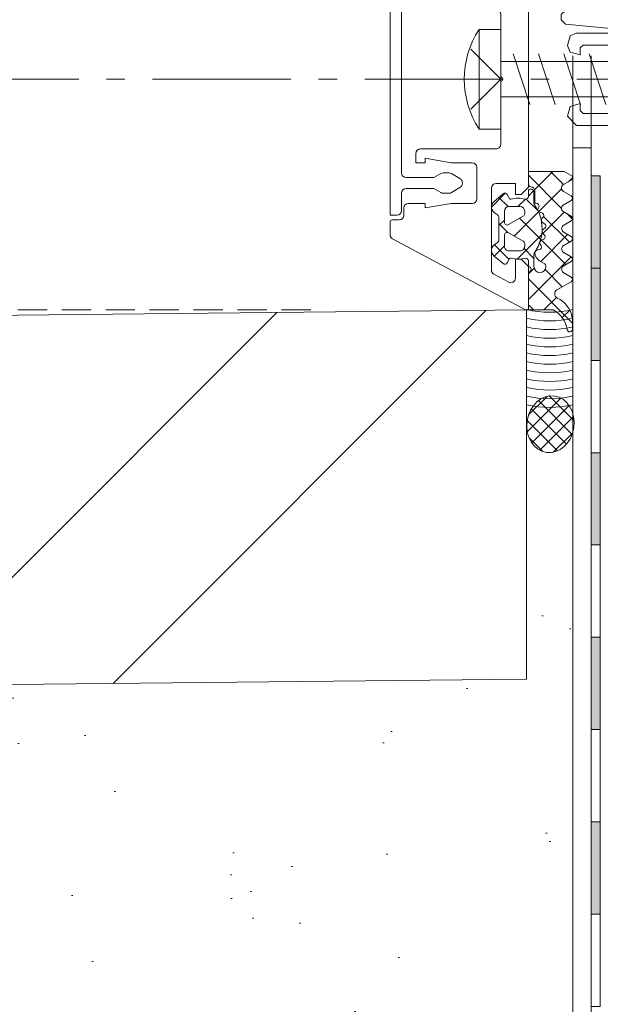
# Model space of a CAD drawing. Header units: millimetres. Extents: x 3652085 to 3778338, y -303702 to -273644.
# Tile 455 of 588: x 3732176 to 3732239, y -279923 to -279817. Entities that reach past the tile are written whole.
import ezdxf

# ---------------------------------------------------------------- set-up
doc = ezdxf.new("R2010")
doc.units = ezdxf.units.MM
doc.header["$PDMODE"] = 34
for name, pattern in [('AUSGEZOGEN', [0]), ('HIDDEN2', [4.7624999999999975, 3.174999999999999, -1.587499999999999]), ('NEO-A  -  GRIDLINE', [38, 15, -3, 2, -3, 15])]:
    doc.linetypes.add(name, pattern=pattern)
doc.layers.add('0S-Silicon', color=7, linetype='Continuous')
for name, color, linetype, lineweight in [('DIM-03    (HAUSART)', 111, 'Continuous', 5), ('FINISH-FLOOR   (HAUSART)', 140, 'Continuous', 5), ('GRID   (HAUSART)', 47, 'NEO-A  -  GRIDLINE', 5), ('INSULATION (HAUSEART)', 31, 'Continuous', 15), ('WALL_GLASS (HAUSART)', 4, 'Continuous', 0)]:
    doc.layers.add(name, color=color, linetype=linetype, lineweight=lineweight)
doc.styles.add('1-20 Eng HA', font='arial.ttf', dxfattribs={"height": 40})
doc.dimstyles.new('1-20 Eng HA', dxfattribs={"dimtxt": 40, "dimasz": 16, "dimexe": 16, "dimexo": 5, "dimgap": 5, "dimtad": 1, "dimdec": 0, "dimlfac": -1, "dimzin": 0, "dimdsep": 46, "dimtxsty": '1-20 Eng HA', "dimblk": 'OBLIQUE', "dimcen": 0.09, "dimdle": 16, "dimclrd": 256, "dimclre": 256, "dimclrt": 256, "dimadec": 0, "dimazin": 0, "dimtfac": 1, "dimtdec": 0, "dimtofl": 0, "dimtmove": 0, "dimatfit": 3, "dimldrblk": 'OBLIQUE', "dimfxl": 1, "dimtolj": 1, "dimtzin": 0, "dimlwe": 0, "dimarcsym": 0})

# ---------------------------------------------------------------- blocks, each defined once
blk = doc.blocks.new('228390')
at = {"layer": 'WALL_GLASS (HAUSART)', "linetype": 'AUSGEZOGEN'}
blk.add_lwpolyline([(-23.62999915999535, -6.599999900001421), (-4.729999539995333, -6.599999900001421), (-4.089999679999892, -6.369999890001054), (-1.039999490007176, -3.799999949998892), (-0.4999995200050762, -2.650000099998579), (-0.4999995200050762, -1), (-0.9999995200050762, -0.5), (-1.599999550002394, -0.5), (-1.599999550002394, -1.659999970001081), (-1.779999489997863, -2.049999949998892), (-4.079999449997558, -3.980000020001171), (-4.399999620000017, -4.099999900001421), (-33.72999953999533, -4.099999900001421), (-34.22999953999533, -4.599999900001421), (-34.22999953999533, -5.150000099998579), (-33.77000046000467, -5.639999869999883)], close=True, dxfattribs=at)
blk = doc.blocks.new('5_5x42')
at = {"layer": 'WALL_GLASS (HAUSART)', "linetype": 'Continuous'}
for p, q in [((4.732306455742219, 13.20173511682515), (7.082767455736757, 13.20173511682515)), ((4.732306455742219, 2.401735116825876), (4.732306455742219, 13.20173511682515)), ((7.082767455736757, 13.20173511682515), (7.082767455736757, 2.401735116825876)), ((7.082767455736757, 7.801735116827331), (3.82676145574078, 11.05774111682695)), ((39.58276745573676, 9.726735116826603), (7.082767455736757, 9.726735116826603)), ((10.23743945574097, 5.051735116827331), (8.428095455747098, 10.55173511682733)), ((12.98743945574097, 5.051735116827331), (11.1780954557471, 10.55173511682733)), ((15.73743945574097, 5.051735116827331), (13.9280954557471, 10.55173511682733)), ((18.48743945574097, 5.051735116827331), (16.6780954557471, 10.55173511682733)), ((21.23743945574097, 5.051735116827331), (19.4280954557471, 10.55173511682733)), ((23.98744045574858, 5.051735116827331), (22.1780954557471, 10.55173511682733)), ((26.73744045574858, 5.051735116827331), (24.92809445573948, 10.55173511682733)), ((29.48744045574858, 5.051735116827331), (27.67809445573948, 10.55173511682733)), ((32.23744045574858, 5.051735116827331), (30.42809445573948, 10.55173511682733)), ((34.98744045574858, 5.051735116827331), (33.17809445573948, 10.55173511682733)), ((37.73744045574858, 5.051735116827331), (35.92809445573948, 10.55173511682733)), ((40.4085084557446, 5.291672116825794), (38.67809445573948, 10.55173511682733)), ((45.08276745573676, 7.801735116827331), (39.58276745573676, 9.726735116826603)), ((42.87456545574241, 6.154792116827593), (41.64997145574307, 9.877286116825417)), ((3.276884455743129, 7.801735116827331), (7.082767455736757, 7.801735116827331)), ((7.082767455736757, 7.801735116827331), (3.82676145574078, 4.545729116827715)), ((39.58276745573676, 5.876735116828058), (45.08276745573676, 7.801735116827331)), ((7.082767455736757, 5.876735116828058), (39.58276745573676, 5.876735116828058)), ((4.732306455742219, 2.401735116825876), (7.082767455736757, 2.401735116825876))]:
    blk.add_line(p, q, dxfattribs=at)
blk.add_arc((13.04766445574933, 7.801735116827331), 9.914897, 147.0002800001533, 212.9997310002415, dxfattribs=at)
blk = doc.blocks.new('_246487_0x00000055')
at = {"layer": 'WALL_GLASS (HAUSART)'}
h = blk.add_hatch(dxfattribs=at)
h.set_pattern_fill('ANSI37', color=256, scale=0.625, angle=90, style=0)
h.set_pattern_definition([(135, (-3.637978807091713e-12, 1.455191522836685e-11), (-1.403165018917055, -1.403165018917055), []), (225, (-3.637978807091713e-12, 1.455191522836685e-11), (1.403165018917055, -1.403165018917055), [])])
edge = h.paths.add_edge_path(flags=16)
edge.add_ellipse((9.500092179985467, 2.300097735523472), major_axis=(-0.3000061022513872, 0), ratio=1, start_angle=-90.00128112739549, end_angle=29.99730849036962, ccw=False)
edge.add_line((9.50009888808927, 2.600103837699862), (10.70011109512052, 2.600103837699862))
edge.add_ellipse((10.70003095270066, 2.100023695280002), major_axis=(-0.5000801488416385, 0), ratio=1, start_angle=180.0091821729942, end_angle=269.9908178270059, ccw=False)
edge.add_line((11.20011109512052, 2.100103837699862), (11.20011109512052, 0.9001068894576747))
edge.add_ellipse((10.70003222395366, 0.9001857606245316), major_axis=(-0.5000788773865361, 0), ratio=1, start_angle=90.00903654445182, end_angle=179.9909634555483, ccw=False)
edge.add_line((10.70011109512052, 0.4001068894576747), (10.42386597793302, 0.4001068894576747))
edge.add_ellipse((10.42381020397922, 0.7000493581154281), major_axis=(-0.2999424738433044, 0), ratio=1, start_angle=29.995000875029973, end_angle=90.0106540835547, ccw=False)
edge.add_line((10.16403931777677, 0.5501007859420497), (9.24027222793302, 2.150106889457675))
edge = h.paths.add_edge_path(flags=16)
edge.add_ellipse((6.900035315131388, 2.100191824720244), major_axis=(-0.4999120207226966, 0), ratio=1, start_angle=-90.01008434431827, end_angle=0.010084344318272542, ccw=False)
edge.add_line((6.900123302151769, 2.600103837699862), (8.10007447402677, 2.600103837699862))
edge.add_ellipse((8.100108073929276, 2.300113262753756), major_axis=(-0.2999905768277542, 0), ratio=1, start_angle=149.9975553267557, end_angle=270.00641731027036, ccw=False)
edge.add_line((8.35990113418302, 2.150106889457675), (7.436134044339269, 0.5501007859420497))
edge.add_ellipse((7.176370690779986, 0.7000363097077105), major_axis=(-0.2999294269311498, 0), ratio=1, start_angle=89.98790648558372, end_angle=150.006438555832, ccw=False)
edge.add_line((7.176307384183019, 0.4001068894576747), (6.900123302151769, 0.4001068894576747))
edge.add_ellipse((6.900033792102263, 0.9000173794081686), major_axis=(-0.4999104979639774, 0), ratio=1, start_angle=-0.010258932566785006, end_angle=90.0102589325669, ccw=False)
edge.add_line((6.400123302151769, 0.9001068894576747), (6.400123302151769, 2.100103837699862))
edge = h.paths.add_edge_path()
edge.add_arc((5.250082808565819, 2.547848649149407), 0.300031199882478, 140.0103091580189, 239.9950724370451)
edge.add_line((5.100044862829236, 2.288026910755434), (5.600044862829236, 1.999345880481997))
edge.add_line((5.600044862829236, 1.999345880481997), (5.600044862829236, 1.871957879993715))
edge.add_arc((8.639993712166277, 1.085653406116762), 3.139994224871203, 165.4978757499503, 194.5021242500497)
edge.add_arc((5.29994479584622, 0.2994459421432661), 0.3001000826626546, 270.9052083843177, 359.98147865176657, ccw=False)
edge.add_line((5.304685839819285, -0.0006166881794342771), (4.700044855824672, -0.0006166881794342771))
edge.add_arc((4.400026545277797, -0.0006166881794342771), 0.300018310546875, -180, 0, ccw=False)
edge.add_line((4.100008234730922, -0.0006166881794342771), (9.416078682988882e-05, -0.0006166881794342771))
edge.add_line((9.416078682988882e-05, -0.0006166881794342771), (9.416078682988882e-05, -2.690678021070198))
edge.add_arc((-2.530876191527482, -1.367962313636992), 2.855763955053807, 278.35665962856, 332.4078875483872, ccw=False)
edge.add_arc((-2.072234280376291, -4.490220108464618), 0.3000000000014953, 98.35665962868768, 270.0977995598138)
edge.add_line((-2.071722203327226, -4.790219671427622), (-1.18816971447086, -4.788711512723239))
edge.add_arc((-1.191583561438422, -2.788714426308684), 2.000000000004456, 270.0977995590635, 279.5454639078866)
edge.add_arc((-1.342730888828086, -1.889875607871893), 2.911458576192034, 279.5454639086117, 334.6363143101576)
edge.add_arc((1.739886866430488, -3.351216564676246), 0.4999999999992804, 29.835148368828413, 154.6363143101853, ccw=False)
edge.add_line((2.173617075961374, -3.102463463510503), (3.046389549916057, -4.624244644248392))
edge.add_arc((3.306627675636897, -4.474992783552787), 0.2999999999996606, 209.8351483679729, 329.2846432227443)
edge.add_line((3.564542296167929, -4.628224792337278), (4.068087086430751, -3.78067626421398))
edge.add_arc((4.409060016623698, -4.02060101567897), 0.4169249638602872, 35.13203945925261, 144.8679605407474, ccw=False)
edge.add_line((4.750032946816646, -3.78067626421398), (5.248249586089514, -4.627650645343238))
edge.add_arc((5.506830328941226, -4.475545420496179), 0.2999999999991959, 210.4653647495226, 329.4113250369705)
edge.add_line((5.765083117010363, -4.628206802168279), (6.266085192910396, -3.78067626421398))
edge.add_arc((6.606081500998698, -4.018850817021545), 0.4151199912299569, 35.01204948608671, 144.9879505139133, ccw=False)
edge.add_line((6.946077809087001, -3.78067626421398), (7.444271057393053, -4.627610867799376))
edge.add_arc((7.70285179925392, -4.475505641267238), 0.299999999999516, 210.465365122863, 329.8551850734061)
edge.add_line((7.962279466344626, -4.626161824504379), (8.45907829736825, -3.770681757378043))
edge.add_arc((8.79878655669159, -4.034601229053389), 0.4301804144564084, 36.176561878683, 142.156352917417, ccw=False)
edge.add_line((9.146028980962, -3.78067626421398), (9.644234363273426, -4.627631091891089))
edge.add_arc((9.902815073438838, -4.475525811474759), 0.3000000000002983, 210.4653770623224, 329.6551279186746)
edge.add_line((10.161715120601, -4.627086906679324), (10.66305802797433, -3.770681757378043))
edge.add_arc((11.00419751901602, -4.013713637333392), 0.4188563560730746, 35.30012064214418, 144.5334708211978, ccw=False)
edge.add_line((11.34604142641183, -3.771673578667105), (11.84393168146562, -4.626054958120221))
edge.add_arc((12.10313119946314, -4.475006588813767), 0.3000000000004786, 210.2314690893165, 329.6554284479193)
edge.add_line((12.36203204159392, -4.626566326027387), (12.83700822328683, -3.815191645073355))
edge.add_arc((13.20803296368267, -4.003864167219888), 0.4162411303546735, 28.431988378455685, 153.0458732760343, ccw=False)
edge.add_line((13.57406829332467, -3.805685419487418), (14.05335709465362, -4.640272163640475))
edge.add_arc((14.31350957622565, -4.49087107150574), 0.299999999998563, 209.868009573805, 330.2035129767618)
edge.add_line((14.57384835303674, -4.639947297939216), (15.00003264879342, -3.895681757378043))
edge.add_line((15.00003264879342, -3.895681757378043), (15.00003264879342, -0.0006166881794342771))
edge.add_line((15.00003264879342, -0.0006166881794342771), (13.64621184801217, -0.0006166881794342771))
edge.add_arc((13.6462275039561, -0.3006591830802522), 0.3000424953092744, 90.00298964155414, 172.8115002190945)
edge.add_arc((12.8525268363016, -0.2006837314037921), 0.4999299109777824, 269.9911528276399, 352.8263290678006, ccw=False)
edge.add_line((12.85244964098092, -0.7006136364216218), (11.58004973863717, -0.7006136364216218))
edge.add_line((11.58004973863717, -0.7006136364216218), (11.58004973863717, -0.855559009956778))
edge.add_arc((11.2800063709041, -0.855500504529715), 0.3000433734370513, 243.0089896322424, 359.98882790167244, ccw=False)
edge.add_line((11.14383147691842, -1.122862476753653), (11.00638030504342, -1.052832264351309))
edge.add_arc((10.87019595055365, -1.32014567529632), 0.3000043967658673, 63.00317044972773, 164.9985287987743)
edge.add_line((10.58041594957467, -1.242491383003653), (10.52676604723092, -1.442656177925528))
edge.add_arc((10.23701501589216, -1.365042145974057), 0.2999659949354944, 227.9971582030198, 345.0045244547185, ccw=False)
edge.add_line((10.03628753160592, -1.587950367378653), (9.929292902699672, -1.491621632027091))
edge.add_arc((9.717824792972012, -1.726502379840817), 0.3160501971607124, 48.00262244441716, 149.9974068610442)
edge.add_line((9.444124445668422, -1.568464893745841), (9.344148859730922, -1.741621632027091))
edge.add_arc((9.084337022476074, -1.591617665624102), 0.3000056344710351, 213.001458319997, 329.9997465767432, ccw=False)
edge.add_line((8.832735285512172, -1.755018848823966), (8.754305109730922, -1.634276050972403))
edge.add_arc((8.48929062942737, -1.806309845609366), 0.3159561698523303, 32.98956372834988, 135.0090086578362)
edge.add_line((8.265840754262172, -1.582930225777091), (8.124422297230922, -1.724318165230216))
edge.add_arc((7.912297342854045, -1.512189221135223), 0.2999928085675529, 197.9991015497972, 314.99946118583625, ccw=False)
edge.add_line((7.626985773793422, -1.604887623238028), (7.582491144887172, -1.467970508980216))
edge.add_arc((7.281921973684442, -1.565650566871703), 0.3160430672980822, 18.00331285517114, 119.9929715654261)
edge.add_line((7.123934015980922, -1.291929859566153), (6.937837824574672, -1.399366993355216))
edge.add_arc((6.801796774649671, -1.163632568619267), 0.2721725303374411, 183.0146986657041, 299.9890097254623, ccw=False)
edge.add_line((6.530000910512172, -1.177946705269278), (6.522493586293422, -1.034178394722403))
edge.add_arc((6.184332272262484, -1.051915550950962), 0.3386261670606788, 3.002513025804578, 90.82171138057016)
edge.add_arc((6.193913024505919, -1.713283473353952), 1.000063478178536, 90.82715633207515, 149.9977283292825)
edge.add_line((5.327852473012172, -1.213217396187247), (5.046419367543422, -1.700613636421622))
edge.add_arc((4.700044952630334, -1.500684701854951), 0.399933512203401, 270.0000138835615, 330.0062564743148, ccw=False)
edge.add_arc((4.700044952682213, -1.250616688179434), 0.6500015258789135, 90.00000853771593, 270.000008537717, ccw=False)
edge.add_line((4.700044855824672, -0.600615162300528), (5.984032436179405, -0.600615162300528))
edge.add_arc((5.984032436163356, -1.100615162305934), 0.5000000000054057, 54.92211572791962, 89.999999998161, ccw=False)
edge.add_arc((8.800049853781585, 2.909461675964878), 4.400068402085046, 234.9221157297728, 305.8412129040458)
edge.add_arc((11.55213224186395, -0.9006151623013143), 0.3000000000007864, 90.00000000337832, 125.8412129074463, ccw=False)
edge.add_line((11.55213224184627, -0.600615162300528), (12.77005218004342, -0.600615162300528))
edge.add_arc((12.77005206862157, -0.2706282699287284), 0.3299868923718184, 270.0000193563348, 414.9099355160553)
edge.add_line((12.95974944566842, -0.0006166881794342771), (12.30900738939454, -0.0006166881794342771))
edge.add_arc((12.30900738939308, 0.2993833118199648), 0.2999999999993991, 166.8024744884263, 270.0000000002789, ccw=False)
edge.add_arc((8.955916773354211, 1.085690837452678), 3.144052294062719, 346.8024744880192, 374.4829967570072)
edge.add_line((12.0000570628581, 1.871995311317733), (12.0000570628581, 1.999383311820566))
edge.add_line((12.0000570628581, 1.999383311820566), (12.5000570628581, 2.288064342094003))
edge.add_arc((12.35008372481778, 2.547843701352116), 0.299962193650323, 299.9982887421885, 400.0113157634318)
edge.add_line((12.57983001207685, 2.740701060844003), (11.7634847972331, 3.713616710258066))
edge.add_arc((11.15064755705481, 3.19932934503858), 0.8000381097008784, 40.00306471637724, 157.3772309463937)
edge.add_arc((9.950628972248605, 3.699390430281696), 0.5000025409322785, 269.9988098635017, 337.3791395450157, ccw=False)
edge.add_line((9.950618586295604, 3.199387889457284), (7.64936615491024, 3.199387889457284))
edge.add_arc((7.649369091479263, 3.699349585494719), 0.4999616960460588, 202.6223871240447, 269.9996634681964, ccw=False)
edge.add_arc((6.449440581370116, 3.199419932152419), 0.7999452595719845, 22.61560702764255, 140.0033242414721)
edge.add_line((5.836617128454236, 3.713579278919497), (5.020210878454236, 2.740663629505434))
blk.add_lwpolyline([(5.020210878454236, 2.740663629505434, 0.466226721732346), (5.100044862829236, 2.288026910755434), (5.600044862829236, 1.999345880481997), (5.600044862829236, 1.871957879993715), (5.600044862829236, 1.871957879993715, 0.127234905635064), (5.600044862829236, 0.2993489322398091, -0.409499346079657), (5.304685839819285, -0.0006166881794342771), (4.700044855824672, -0.0006166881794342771), (4.700044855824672, -0.0006166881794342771, -1), (4.100008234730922, -0.0006166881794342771), (9.416078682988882e-05, -0.0006166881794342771), (9.416078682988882e-05, -2.690678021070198), (9.416078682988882e-05, -2.690678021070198, -0.240315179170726), (-2.115834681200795, -4.193405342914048, 0.930405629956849), (-2.071722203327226, -4.790219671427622), (-1.18816971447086, -4.788711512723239), (-1.18816971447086, -4.788711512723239, 0.0412465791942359), (-0.8599232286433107, -4.761023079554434, 0.245118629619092), (1.288083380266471, -3.137035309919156, -0.605628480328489), (2.173617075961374, -3.102463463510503), (3.046389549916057, -4.624244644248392), (3.046389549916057, -4.624244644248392, 0.574151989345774), (3.564542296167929, -4.628224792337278), (4.068087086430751, -3.78067626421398), (4.068087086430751, -3.78067626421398, -0.519103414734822), (4.750032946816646, -3.78067626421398), (5.248249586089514, -4.627650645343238), (5.248249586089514, -4.627650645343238, 0.571234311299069), (5.765083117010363, -4.628206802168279), (6.266085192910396, -3.78067626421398), (6.266085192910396, -3.78067626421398, -0.520433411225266), (6.946077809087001, -3.78067626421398), (7.444271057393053, -4.627610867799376), (7.444271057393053, -4.627610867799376, 0.57380582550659), (7.962279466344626, -4.626161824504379), (8.45907829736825, -3.770681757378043), (8.45907829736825, -3.770681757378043, -0.498471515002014), (9.146028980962, -3.78067626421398), (9.644234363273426, -4.627631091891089), (9.644234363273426, -4.627631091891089, 0.572646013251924), (10.161715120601, -4.627086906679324), (10.66305802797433, -3.770681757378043), (10.66305802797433, -3.770681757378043, -0.516322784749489), (11.34604142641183, -3.771673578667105), (11.84393168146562, -4.626054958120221), (11.84393168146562, -4.626054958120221, 0.574003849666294), (12.36203204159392, -4.626566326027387), (12.83700822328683, -3.815191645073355), (12.83700822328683, -3.815191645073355, -0.604512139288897), (13.57406829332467, -3.805685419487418), (14.05335709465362, -4.640272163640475), (14.05335709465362, -4.640272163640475, 0.579303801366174), (14.57384835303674, -4.639947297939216), (15.00003264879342, -3.895681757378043), (15.00003264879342, -0.0006166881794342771), (13.64621184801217, -0.0006166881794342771), (13.64621184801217, -0.0006166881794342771, 0.377910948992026), (13.34854339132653, -0.2631136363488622, -0.378043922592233), (12.85244964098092, -0.7006136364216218), (11.58004973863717, -0.7006136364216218), (11.58004973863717, -0.855559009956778), (11.58004973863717, -0.855559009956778, -0.55991135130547), (11.14383147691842, -1.122862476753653), (11.00638030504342, -1.052832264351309), (11.00638030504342, -1.052832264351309, 0.476950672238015), (10.58041594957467, -1.242491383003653), (10.52676604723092, -1.442656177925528), (10.52676604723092, -1.442656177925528, -0.5600691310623), (10.03628753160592, -1.587950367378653), (9.929292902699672, -1.491621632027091), (9.929292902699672, -1.491621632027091, 0.476947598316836), (9.444124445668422, -1.568464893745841), (9.344148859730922, -1.741621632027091), (9.344148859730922, -1.741621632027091, -0.560017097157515), (8.832735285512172, -1.755018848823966), (8.754305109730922, -1.634276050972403), (8.754305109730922, -1.634276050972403, 0.47707968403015), (8.265840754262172, -1.582930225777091), (8.124422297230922, -1.724318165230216), (8.124422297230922, -1.724318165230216, -0.560028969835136), (7.626985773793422, -1.604887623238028), (7.582491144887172, -1.467970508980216), (7.582491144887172, -1.467970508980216, 0.476920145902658), (7.123934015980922, -1.291929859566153), (6.937837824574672, -1.399366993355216), (6.937837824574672, -1.399366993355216, -0.559879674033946), (6.530000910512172, -1.177946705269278), (6.522493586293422, -1.034178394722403), (6.522493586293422, -1.034178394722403, 0.403108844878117), (6.179476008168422, -0.7133242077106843, 0.264074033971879), (5.327852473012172, -1.213217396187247), (5.046419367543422, -1.700613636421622), (5.046419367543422, -1.700613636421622, -0.267978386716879), (4.700045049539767, -1.900618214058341, -1.00000000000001), (4.700044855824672, -0.600615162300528), (5.984032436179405, -0.600615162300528), (5.984032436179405, -0.600615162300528, -0.154262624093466), (6.271377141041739, -0.691429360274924, 0.319713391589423), (11.37646996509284, -0.6574223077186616, -0.157674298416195), (11.55213224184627, -0.600615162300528), (12.77005218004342, -0.600615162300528), (12.77005218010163, -0.600615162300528, 0.732626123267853), (12.95974944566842, -0.0006166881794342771), (12.30900738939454, -0.0006166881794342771), (12.30900738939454, -0.0006166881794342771, -0.483405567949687), (12.01693076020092, 0.3678759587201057, 0.121369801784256), (12.0000570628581, 1.871995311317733), (12.0000570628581, 1.999383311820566), (12.5000570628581, 2.288064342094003), (12.5000570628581, 2.288064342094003, 0.466376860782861), (12.57983001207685, 2.740701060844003), (11.7634847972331, 3.713616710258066), (11.7634847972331, 3.713616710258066, 0.562173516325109), (10.41216643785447, 3.507073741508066, -0.302776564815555), (9.950618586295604, 3.199387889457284), (7.64936615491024, 3.199387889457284), (7.64936615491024, 3.199387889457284, -0.302762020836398), (7.187874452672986, 3.507036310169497, 0.562251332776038), (5.836617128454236, 3.713579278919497), (5.020210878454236, 2.740663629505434)], format="xyb", close=True, dxfattribs=at)
at = {"layer": 'WALL_GLASS (HAUSART)', "extrusion": (-4.930380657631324e-32, -3.081487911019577e-33, -1)}
for points in [[(-6.400123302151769, 2.100103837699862, 0.414316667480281), (-6.900123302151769, 2.600103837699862), (-8.10007447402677, 2.600103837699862), (-8.10007447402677, 2.600103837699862, 0.577401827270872), (-8.35990113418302, 2.150106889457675), (-7.436134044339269, 0.5501007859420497), (-7.436134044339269, 0.5501007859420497, 0.268035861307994), (-7.176307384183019, 0.4001068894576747), (-6.900123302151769, 0.4001068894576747), (-6.900123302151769, 0.4001068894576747, 0.414318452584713), (-6.400123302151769, 0.9001068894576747), (-6.400123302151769, 2.100103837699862)], [(-9.24027222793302, 2.150106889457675, 0.577342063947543), (-9.50009888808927, 2.600103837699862), (-10.70011109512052, 2.600103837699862), (-10.70011109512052, 2.600103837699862, 0.414119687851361), (-11.20011109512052, 2.100103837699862), (-11.20011109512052, 0.9001068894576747), (-11.20011109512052, 0.9001068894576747, 0.414121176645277), (-10.70011109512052, 0.4001068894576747), (-10.42386597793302, 0.4001068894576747), (-10.42386597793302, 0.4001068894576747, 0.268022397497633), (-10.16403931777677, 0.5501007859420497), (-9.24027222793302, 2.150106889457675)]]:
    blk.add_lwpolyline(points, format="xyb", close=True, dxfattribs=at)
blk = doc.blocks.new('*U50', base_point=(922907.8443609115, 76668.98391355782))
at = {"layer": '0S-Silicon', "color": 3, "lineweight": 0}
for points in [[(922905.3443609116, 76667.5588335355, 0.1139271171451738), (922910.3443609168, 76667.55883353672)], [(922905.3443609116, 76666.6208360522, 0.1139271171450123), (922910.3443609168, 76666.62083605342)], [(922905.3443609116, 76665.68283856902, 0.1139271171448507), (922910.3443609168, 76665.68283857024)], [(922905.3443609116, 76664.74484108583, 0.1139271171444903), (922910.3443609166, 76664.74484108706)], [(922905.3443609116, 76663.80684360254, 0.1139271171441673), (922910.3443609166, 76663.80684360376)], [(922905.3443609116, 76662.86884611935, 0.1139271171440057), (922910.3443609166, 76662.86884612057)], [(922905.3443609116, 76661.93084863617, 0.1139271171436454), (922910.3443609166, 76661.93084863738)], [(922905.3443609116, 76660.99285115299, 0.1139271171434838), (922910.3443609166, 76660.9928511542)], [(922905.3443609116, 76660.0548536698, 0.1139271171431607), (922910.3443609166, 76660.05485367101)], [(922905.3443609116, 76659.1168561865, 0.1139271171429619), (922910.3443609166, 76659.1168561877)], [(922905.3443609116, 76658.17885870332, 0.1139271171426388), (922910.3443609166, 76658.17885870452)], [(922905.3443609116, 76657.24086122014, 0.1139271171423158), (922910.3443609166, 76657.24086122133)]]:
    blk.add_lwpolyline(points, format="xyb", dxfattribs=at)
blk = doc.blocks.new('_323310_0x00000052 (2)')
at = {"layer": 'WALL_GLASS (HAUSART)', "color": 0, "lineweight": 0}
blk.add_lwpolyline([(-16.85387313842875, 15.0001220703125, 0.276924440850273), (-17.29530990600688, 14.73487854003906), (-24.97206782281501, 0.297027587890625), (-24.97206782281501, 0.297027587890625, 0.572067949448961), (-24.79711053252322, 0), (-20.29723251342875, 0), (-19.49718368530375, 0.80010986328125), (-19.49718368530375, 1.400146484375), (-21.51476242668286, 1.400146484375), (-21.51476242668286, 1.400146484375, -0.565777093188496), (-21.95623315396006, 2.134888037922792), (-21.10546005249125, 3.734909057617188), (-21.10546005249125, 3.734909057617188, -0.27701209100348), (-20.66405380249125, 4.000152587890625), (-11.79704940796, 4.000152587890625), (-11.79704940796, 4.000152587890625, -0.41387660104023), (-11.29704940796, 3.500152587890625), (-11.29704940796, 1.400146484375), (-12.49718368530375, 1.400146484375), (-12.49718368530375, 0.80010986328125), (-11.6970738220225, 0), (11.70414077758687, 0), (12.50418960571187, 0.80010986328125), (12.50418960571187, 1.400146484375), (11.30405532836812, 1.400146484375), (11.30405532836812, 3.500152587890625), (11.30405532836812, 3.500152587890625, -0.413930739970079), (11.80405532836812, 4.000152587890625), (20.70201217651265, 4.000152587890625), (20.70201217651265, 4.000152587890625, -0.277012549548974), (21.14343368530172, 3.734909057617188), (21.99417221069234, 2.134933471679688), (21.99417221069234, 2.134933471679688, -0.565823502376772), (21.55264389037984, 1.400146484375), (19.50418960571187, 1.400146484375), (19.50418960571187, 0.80010986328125), (20.30429946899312, 0), (24.80410873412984, 0), (24.80410873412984, 0, 0.572049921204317), (24.97906600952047, 0.297027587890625), (17.30237686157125, 14.73475646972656), (17.30237686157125, 14.73475646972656, 0.277073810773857), (16.86094009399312, 14.99995422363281), (15.45414077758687, 14.99980163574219), (15.45414077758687, 14.99980163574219, 0.414391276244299), (15.25415908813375, 14.79977416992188), (15.25415908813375, 13.99981689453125), (15.25415908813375, 13.99981689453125, -0.414151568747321), (14.75415908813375, 13.49981689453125), (13.954171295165, 13.49981689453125), (13.954171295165, 13.49981689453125, 0.414151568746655), (13.454171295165, 12.99981689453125), (13.454171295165, 11.19985961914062), (13.954171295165, 11.19985961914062), (13.454171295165, 8.364166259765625), (13.454171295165, 6.099822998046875), (13.454171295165, 6.099822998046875, -0.413884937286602), (12.954171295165, 5.599822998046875), (9.554146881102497, 5.599822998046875), (9.554146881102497, 5.599822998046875, -0.41415156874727), (9.054146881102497, 6.099822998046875), (9.054146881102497, 8.364166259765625), (8.554146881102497, 11.19985961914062), (9.054146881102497, 11.19985961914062), (9.054146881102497, 12.19985961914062), (8.054146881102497, 12.19985961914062), (8.054146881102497, 12.19985961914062, 0.414151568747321), (7.554146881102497, 11.69985961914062), (7.554146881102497, 3.5), (7.554146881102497, 3.5, -0.414216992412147), (7.054146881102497, 3), (0.254220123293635, 3), (0.254220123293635, 3, -0.799415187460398), (-0.245871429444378, 2.99981689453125), (-7.045798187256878, 2.9996337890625), (-7.04579818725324, 2.9996337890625, -0.414216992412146), (-7.545798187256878, 3.4996337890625), (-7.545798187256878, 11.69949340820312), (-7.545798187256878, 11.69949340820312, 0.414161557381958), (-8.045798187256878, 12.19949340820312), (-9.045798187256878, 12.19949340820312), (-9.045798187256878, 11.19949340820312), (-8.545798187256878, 11.19949340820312), (-9.045798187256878, 8.363800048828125), (-9.045798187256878, 6.099517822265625), (-9.045798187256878, 6.099517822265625, -0.414326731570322), (-9.545798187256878, 5.599517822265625), (-12.94582260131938, 5.599517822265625), (-12.94582260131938, 5.599517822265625, -0.413882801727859), (-13.44582260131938, 6.099517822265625), (-13.44582260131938, 8.363800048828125), (-13.94579208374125, 11.19949340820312), (-13.44582260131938, 11.19949340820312), (-13.44582260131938, 12.99945068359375), (-13.44582260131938, 12.99945068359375, 0.414201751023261), (-13.94582260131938, 13.49945068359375), (-14.74581039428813, 13.49945068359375), (-14.74581039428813, 13.49945068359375, -0.414151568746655), (-15.24581039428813, 13.99945068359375), (-15.24581039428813, 14.80014038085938), (-15.24581039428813, 14.80014038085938, 0.414645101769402), (-15.44579208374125, 15.0001220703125), (-16.85387313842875, 15.0001220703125)], format="xyb", close=True, dxfattribs=at)
blk = doc.blocks.new('_323390_0x00000053 (2)')
at = {"layer": 'WALL_GLASS (HAUSART)', "color": 0, "lineweight": 0}
blk.add_lwpolyline([(-14.75006103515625, 0), (-14.75006103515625, -0.75), (-14.75006103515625, -0.75, 0.414213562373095), (-14.25006103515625, -1.25), (-12.35003662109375, -1.25), (-12.35003662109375, -1.25, -0.414213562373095), (-11.85003662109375, -1.75), (-11.85003662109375, -4.74993896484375), (-12.28304461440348, -5.499898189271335), (-12.28304461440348, -5.499898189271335, 0.131657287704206), (-12.35003662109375, -5.74990634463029), (-12.35003662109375, -6.408959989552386), (-12.35003662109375, -6.408959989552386, 0.131653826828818), (-12.2830480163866, -6.658962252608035), (-11.75238037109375, -7.578094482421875), (-11.75238037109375, -7.578094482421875, 0.54115958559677), (-10.74774169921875, -7.578094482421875), (-10.21706782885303, -6.65889861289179), (-10.21706782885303, -6.65889861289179, 0.131647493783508), (-10.15008544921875, -6.408907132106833), (-10.15008544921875, -5.749906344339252), (-10.15008544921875, -5.749906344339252, 0.131649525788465), (-10.21706982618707, -5.499911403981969), (-10.65005493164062, -4.74993896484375), (-10.65005493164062, -1.75), (-10.65005493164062, -1.75, -0.414213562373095), (-10.15005493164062, -1.25), (10.14993286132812, -1.25), (10.14993286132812, -1.25, -0.414213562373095), (10.64993286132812, -1.75), (10.64993286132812, -4.74993896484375), (10.2169248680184, -5.499898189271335), (10.2169248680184, -5.499898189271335, 0.131657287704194), (10.14993286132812, -5.74990634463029), (10.14993286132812, -6.408907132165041), (10.14993286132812, -6.408907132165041, 0.131653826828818), (10.21692146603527, -6.658909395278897), (10.74761962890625, -7.578094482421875), (10.74761962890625, -7.578094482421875, 0.5411595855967), (11.75225830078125, -7.578094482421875), (12.28293217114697, -6.65889861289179), (12.28293217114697, -6.65889861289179, 0.131647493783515), (12.34991455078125, -6.408907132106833), (12.34991455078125, -5.74990634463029), (12.34991455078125, -5.74990634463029, 0.131657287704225), (12.28292254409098, -5.499898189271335), (11.84991455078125, -4.74993896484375), (11.84991455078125, -1.75), (11.84991455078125, -1.75, -0.414213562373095), (12.34991455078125, -1.25), (14.24993896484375, -1.25), (14.24993896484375, -1.25, 0.414213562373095), (14.74993896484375, -0.75), (14.74993896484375, 0), (-14.75006103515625, 0)], format="xyb", close=True, dxfattribs=at)
blk = doc.blocks.new('_Oblique')
at = {"color": 0, "linetype": 'ByBlock', "lineweight": -2}
blk.add_line((-0.5, -0.5), (0.5, 0.5), dxfattribs=at)
blk = doc.blocks.new('*D610')
at = {"layer": 'Defpoints', "color": 0, "lineweight": 0, "transparency": 16777216}
for p in [(3732125.264370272, -279798.0961470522), (3732212.301467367, -279798.0961470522), (3732212.599157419, -279848.0681519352)]:
    blk.add_point(p, dxfattribs=at)
at = {"layer": 'DIM-03    (HAUSART)', "lineweight": -2, "transparency": 16777216}
blk.add_line((3732125.264370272, -279864.0681519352), (3732125.264370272, -279782.0961470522), dxfattribs=at)
at = {"layer": 'DIM-03    (HAUSART)', "linetype": 'HIDDEN2', "lineweight": 0, "transparency": 16777216}
for p, q in [((3732207.301467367, -279798.0961470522), (3732109.264370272, -279798.0961470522)), ((3732207.599157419, -279848.0681519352), (3732109.264370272, -279848.0681519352))]:
    blk.add_line(p, q, dxfattribs=at)
at = {"layer": 'DIM-03    (HAUSART)', "lineweight": -2, "transparency": 16777216, "xscale": 16, "yscale": 16, "zscale": 16}
for p, rotation in [((3732125.264370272, -279798.0961470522), 90), ((3732125.264370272, -279848.0681519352), 270)]:
    blk.add_blockref('_Oblique', p, dxfattribs=dict(at, rotation=rotation))
at = {"layer": 'DIM-03    (HAUSART)', "lineweight": 0, "transparency": 16777216, "insert": (3732099.841450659, -279798.0961470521), "char_height": 40, "attachment_point": 5, "rotation": 90, "style": '1-20 Eng HA'}
blk.add_mtext('\\A1;50', dxfattribs=at)

msp = doc.modelspace()

# ---------------------------------------------------------------- hatches: boundary and pattern name
at = {"layer": 'FINISH-FLOOR   (HAUSART)'}
h = msp.add_hatch(dxfattribs=at)
h.set_pattern_fill('ANSI32', color=31, scale=5, style=0)
h.set_pattern_definition([(45, (98243.80449478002, 954.5879253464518), (-33.67596045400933, 33.67596045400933), []), (45, (98266.25514478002, 954.5879253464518), (-33.67596045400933, 33.67596045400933), [])])
h.paths.add_polyline_path([(3732231.005806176, -279848.0627067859), (3731927.326044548, -279851.2429500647), (3731927.326044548, -279891.2451434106), (3732231.005806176, -279888.0750285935)])
h = msp.add_hatch(dxfattribs=at)
h.set_pattern_fill('AR-SAND', color=31, scale=0.5)
h.set_pattern_definition([(37.50000000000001, (98243.80449478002, 954.5879253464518), (-0.8000156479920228, 24.47066186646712), [0, -19.304, 0, -21.59, 0, -20.6375]), (7.499999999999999, (98243.80449478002, 954.5879253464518), (22.47616415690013, 35.84125502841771), [0, -10.414, 0, -17.399, 0, -6.6675]), (327.5, (98228.18349478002, 954.5879253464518), (39.5496185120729, 0.0718592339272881), [0, -6.35, 0, -22.86, 0, -29.845]), (317.5, (98228.18349478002, 954.5879253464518), (38.17782262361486, 11.14646616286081), [0, -3.175, 0, -14.986, 0, -17.145])])
h.paths.add_polyline_path([(3732236.005880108, -279918.2429990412), (3732236.005880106, -279905.6896082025), (3732236.005880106, -279902.3760968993), (3732236.005880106, -279898.0516905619), (3732236.005880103, -279861.8422107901, -0.6108821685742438), (3732231.005806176, -279862.1389685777), (3732231.009057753, -279888.0771274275), (3731927.639968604, -279891.2199417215), (3731927.326044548, -279851.2429500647), (3731922.333153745, -279851.2952374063), (3731922.640242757, -279891.2723006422), (3731881.397794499, -279891.7071794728), (3731881.397794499, -279948.6440355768), (3732236.005880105, -279948.6440355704)])
at = {"layer": 'INSULATION (HAUSEART)'}
h = msp.add_hatch(color=256, dxfattribs=at)
h.set_gradient(color2=(0, 0, 0), one_color=1, name='HEMISPHERICAL')
h.paths.add_polyline_path([(3732239.002863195, -279843.543889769), (3732238.002863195, -279843.543889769), (3732238.002863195, -279833.543889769), (3732239.002863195, -279833.543889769)])
h = msp.add_hatch(color=256, dxfattribs=at)
h.set_gradient(color2=(0, 0, 0), one_color=1, name='HEMISPHERICAL')
h.paths.add_polyline_path([(3732239.002863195, -279853.543889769), (3732238.002863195, -279853.543889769), (3732238.002863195, -279843.543889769), (3732239.002863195, -279843.543889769)])
h = msp.add_hatch(color=0, dxfattribs=at)
h.set_gradient(color2=(0, 0, 0), one_color=1, name='HEMISPHERICAL')
h.paths.add_polyline_path([(3732239.002863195, -279873.543889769), (3732238.002863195, -279873.543889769), (3732238.002863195, -279863.543889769), (3732239.002863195, -279863.543889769)])
h = msp.add_hatch(color=0, dxfattribs=at)
h.set_gradient(color2=(0, 0, 0), one_color=1, name='HEMISPHERICAL')
h.paths.add_polyline_path([(3732239.002863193, -279893.543889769), (3732238.002863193, -279893.543889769), (3732238.002863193, -279883.543889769), (3732239.002863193, -279883.543889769)])
h = msp.add_hatch(color=0, dxfattribs=at)
h.set_gradient(color2=(0, 0, 0), one_color=1, name='HEMISPHERICAL')
h.paths.add_polyline_path([(3732239.002863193, -279913.543889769), (3732238.002863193, -279913.543889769), (3732238.002863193, -279903.543889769), (3732239.002863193, -279903.543889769)])
at = {"layer": 'WALL_GLASS (HAUSART)', "linetype": 'AUSGEZOGEN', "lineweight": 0}
h = msp.add_hatch(dxfattribs=at)
h.set_pattern_fill('ANSI37', color=3, scale=0.3749999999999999, angle=180.0002104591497, style=0)
h.set_pattern_definition([(225.0002104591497, (3480842.87376203, 258929.3649914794), (0.8419021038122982, -0.8418959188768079), []), (315.0002104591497, (3480842.87376203, 258929.3649914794), (0.8418959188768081, 0.8419021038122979), [])])
edge = h.paths.add_edge_path()
edge.add_ellipse((3732233.600024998, -279860.4635574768), major_axis=(-0.4443831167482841, -3.059188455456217), ratio=0.8292775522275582, start_angle=0, end_angle=360)

# ---------------------------------------------------------------- linework, layer by layer
at = {"layer": 'FINISH-FLOOR   (HAUSART)', "color": 31, "elevation": -367196.8259219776}
msp.add_lwpolyline([(3732231.005806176, -279848.0627067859), (3731927.326044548, -279851.2429500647), (3731927.326044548, -279891.2451434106), (3732231.005806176, -279888.0750285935), (3732231.005806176, -279848.0627067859)], close=True, dxfattribs=at)
at = {"layer": 'GRID   (HAUSART)', "elevation": -1.1431984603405e-07}
msp.add_lwpolyline([(3731730.45518823, -279823.0686405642), (3732495.277784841, -279823.0686405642)], dxfattribs=at)
at = {"layer": 'INSULATION (HAUSEART)', "color": 0, "elevation": -7196.825646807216}
for points in [[(3732238.002863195, -279843.543889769), (3732239.002863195, -279843.543889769), (3732239.002863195, -279833.543889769), (3732238.002863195, -279833.543889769)], [(3732238.002863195, -279853.543889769), (3732239.002863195, -279853.543889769), (3732239.002863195, -279843.543889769), (3732238.002863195, -279843.543889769)], [(3732238.002863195, -279853.543889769), (3732239.002863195, -279853.543889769), (3732239.002863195, -279843.543889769), (3732238.002863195, -279843.543889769)], [(3732238.002863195, -279863.543889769), (3732239.002863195, -279863.543889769), (3732239.002863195, -279853.543889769), (3732238.002863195, -279853.543889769)], [(3732238.002863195, -279873.543889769), (3732239.002863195, -279873.543889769), (3732239.002863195, -279863.543889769), (3732238.002863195, -279863.543889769)], [(3732238.002863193, -279883.543889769), (3732239.002863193, -279883.543889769), (3732239.002863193, -279873.543889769), (3732238.002863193, -279873.543889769)], [(3732238.002863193, -279893.543889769), (3732239.002863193, -279893.543889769), (3732239.002863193, -279883.543889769), (3732238.002863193, -279883.543889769)], [(3732238.002863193, -279903.543889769), (3732239.002863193, -279903.543889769), (3732239.002863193, -279893.543889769), (3732238.002863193, -279893.543889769)], [(3732238.002863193, -279913.543889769), (3732239.002863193, -279913.543889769), (3732239.002863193, -279903.543889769), (3732238.002863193, -279903.543889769)], [(3732238.002863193, -279923.543889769), (3732239.002863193, -279923.543889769), (3732239.002863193, -279913.543889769), (3732238.002863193, -279913.543889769)]]:
    msp.add_lwpolyline(points, close=True, dxfattribs=at)
at = {"layer": 'WALL_GLASS (HAUSART)', "color": 0}
for p, q in [((3732241.829630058, -279828.0685790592, -7196.825646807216), (3732236.42963044, -279828.0685790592, -7196.825646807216)), ((3732238.002863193, -279830.520527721, -7196.825646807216), (3732236.005880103, -279830.520527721, -7196.825646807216))]:
    msp.add_line(p, q, dxfattribs=at)
at = {"layer": 'WALL_GLASS (HAUSART)', "color": 0, "elevation": -7196.825646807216}
for points in [[(3732240.069627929, -279819.368579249), (3732237.129627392, -279819.368579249), (3732236.829628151, -279819.668579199), (3732236.829628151, -279820.418579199), (3732235.719627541, -279820.128579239), (3732235.42962854, -279819.418579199), (3732235.719627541, -279818.3585790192), (3732236.42962854, -279818.0685790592), (3732242.129627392, -279818.0685790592)], [(3732236.42962854, -279828.0685790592), (3732235.42962854, -279827.0685790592), (3732235.719627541, -279826.008579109), (3732236.829628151, -279825.718579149), (3732236.829628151, -279826.468579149), (3732237.129627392, -279826.7685788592), (3732240.069627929, -279826.7685788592), (3732240.77962701, -279826.4785788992)]]:
    msp.add_lwpolyline(points, dxfattribs=at)
for points in [[(3732192.540204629, -280235.0662299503), (3732235.00588011, -280235.0662299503, 0.4142135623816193), (3732236.00588011, -280234.0662299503), (3732236.005880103, -279820.520527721)], [(3732238.00588011, -279820.520527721), (3732238.00588011, -280234.0662299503, -0.4142233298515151), (3732235.00588011, -280237.0662299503), (3732192.640026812, -280237.0662299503)]]:
    msp.add_lwpolyline(points, format="xyb", dxfattribs=at)
at = {"layer": 'WALL_GLASS (HAUSART)', "color": 0, "lineweight": 0}
msp.add_ellipse((3732233.600024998, -279860.4635574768, -7196.825646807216), major_axis=(-0.4443831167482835, -3.059188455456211), ratio=0.829277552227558, dxfattribs=at)

# ---------------------------------------------------------------- block references
at = {"layer": 'WALL_GLASS (HAUSART)', "color": 0, "extrusion": (-2.37505395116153e-16, 3.67394039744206e-16, -1), "rotation": 270}
for name, p in [('_323310_0x00000052 (2)', (-3732231.203201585, -279823.0686405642, 7196.825646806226)), ('_323390_0x00000053 (2)', (-3732216.203201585, -279823.0686405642, 7196.825646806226))]:
    msp.add_blockref(name, p, dxfattribs=at)
at = {"layer": 'WALL_GLASS (HAUSART)', "lineweight": 15}
msp.add_blockref('228390', (3732269.003625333, -279811.4685796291, -7196.825646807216), dxfattribs=at)
at = {"layer": 'WALL_GLASS (HAUSART)', "lineweight": 15, "ltscale": 10}
msp.add_blockref('5_5x42', (3732221.12075603, -279830.8701282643, -7196.825646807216), dxfattribs=at)
at = {"layer": 'WALL_GLASS (HAUSART)', "rotation": 90.0000000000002}
msp.add_blockref('_246487_0x00000055', (3732231.203201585, -279848.0686405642, -7196.825646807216), dxfattribs=at)
msp.add_blockref('_246487_0x00000055', (3732231.203201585, -279848.0686405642, -7196.825646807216), dxfattribs=at)
at = {"layer": 'WALL_GLASS (HAUSART)', "lineweight": 0}
msp.add_blockref('*U50', (3732233.505806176, -279846.6113098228, -7196.825646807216), dxfattribs=at)

# ---------------------------------------------------------------- dimensions: what is measured, and where the dimension line sits
at = {"layer": 'DIM-03    (HAUSART)', "lineweight": 0}
dim = msp.add_linear_dim(base=(3732125.264370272, -279798.0961470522, -7196.8256466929), p1=(3732212.599157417, -279848.0681519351, -7196.8256466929), p2=(3732212.301467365, -279798.0961470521, -7196.8256466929), angle=90, dimstyle='1-20 Eng HA', override={"dimtmove": 1}, dxfattribs=at)
dim.commit()
dim.dimension.update_dxf_attribs({"geometry": '*D610', "text_midpoint": (3732125.264370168, -279798.0961470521, -7196.8256466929), "dimtype": 160})

doc.saveas('drawing.dxf')
